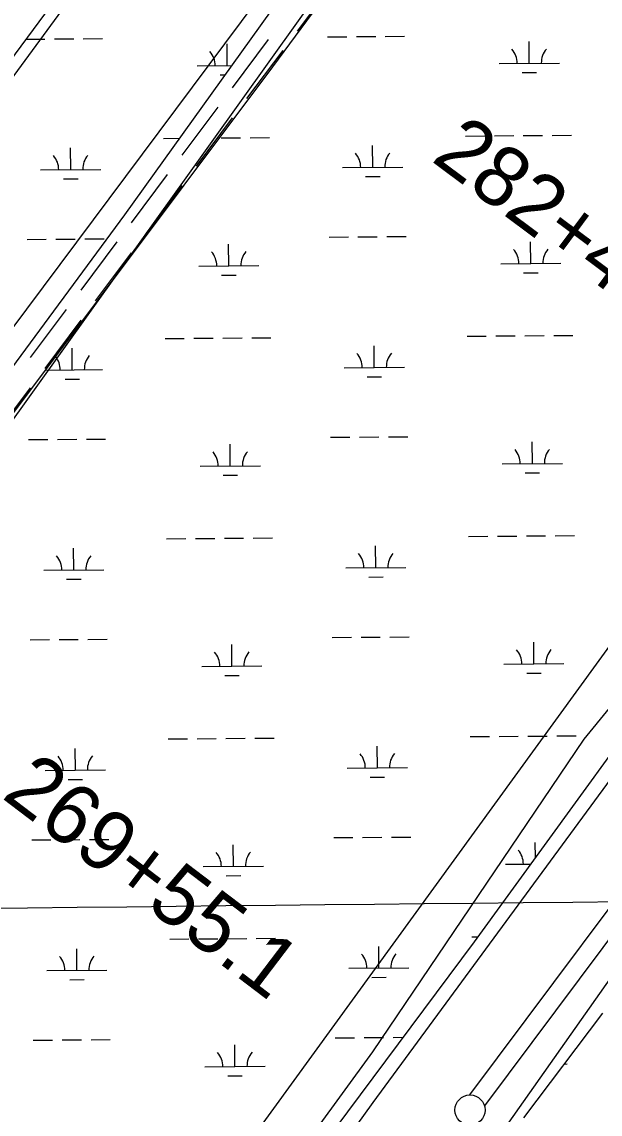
# Model space of a CAD drawing. Extents: x 3540316 to 3578335, y 553172 to 578787.
# Drawn here: x 3572181 to 3573142, y 570569 to 572384 of the extents above; entities that cross this region are included whole.
import ezdxf

# ---------------------------------------------------------------- set-up
doc = ezdxf.new("R2010")
doc.units = 0
for name, color, linetype in [('V-GRID-MAJR', 7, 'Continuous'), ('V-ROAD-CNTR', 7, 'Continuous'), ('V-SITE-VEGE', 7, 'Continuous'), ('V-SURV-IDEN', 7, 'Continuous'), ('V-SURV-LINE', 7, 'Continuous'), ('V-WETL-SWMP', 7, 'Continuous')]:
    doc.layers.add(name, color=color, linetype=linetype)

msp = doc.modelspace()

# ---------------------------------------------------------------- linework, layer by layer
at = {"layer": 'V-GRID-MAJR'}
msp.add_spline([(3544431.278, 570695.107), (3549703.1410000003, 570733.831), (3554974.9990000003, 570773.3200000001), (3560246.85, 570813.577), (3565518.696, 570854.601), (3570790.536, 570896.3910000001), (3576062.369, 570938.948), (3576062.37, 570938.948)], degree=3, dxfattribs=at)
at = {"layer": 'V-ROAD-CNTR'}
for points in [[(3572639.390682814, 572368.221237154), (3572687.884585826, 572433.0181075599), (3572699.2945630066, 572448.335076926)], [(3572531.4878986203, 572274.1124253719), (3572591.405778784, 572354.1732652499)], [(3572555.5058505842, 572256.136461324), (3572615.4237307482, 572336.1973012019)], [(3572447.60306639, 572162.0276495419), (3572507.5209465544, 572242.0884894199)], [(3572471.6210183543, 572144.0516854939), (3572531.5388985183, 572224.1125253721)], [(3572363.7182341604, 572049.941873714), (3572423.636114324, 572130.0027135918)], [(3572387.736186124, 572031.9659096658), (3572447.654066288, 572112.026749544)], [(3572279.83340193, 571937.8560978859), (3572339.751282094, 572017.9169377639)], [(3572303.8513538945, 571919.8801338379), (3572363.7692340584, 571999.9409737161)], [(3572195.9485697, 571825.770322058), (3572255.8664498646, 571905.8311619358)], [(3572219.966521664, 571807.7943580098), (3572279.884401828, 571887.8551978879)], [(3572136.412688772, 571695.6615822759), (3572152.75365609, 571717.985537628), (3572195.999569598, 571775.76942206)]]:
    msp.add_lwpolyline(points, dxfattribs=at)
at = {"layer": 'V-SITE-VEGE'}
for points in [[(3569373.558, 566866.105), (3569274.2770000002, 567179.437), (3569205.544, 567401.063), (3569182.633, 567538.623), (3569159.722, 567622.688), (3569289.551, 567775.532), (3569747.773, 568409.841), (3569648.492, 568440.409), (3569228.455, 567844.312), (3569129.174, 567737.3250000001), (3569075.715, 567706.752), (3568999.345, 567821.385), (3568976.434, 567874.881), (3568999.345, 567943.661), (3569098.6240000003, 568043.009), (3569969.245, 569281.054), (3570717.673, 570328.0430000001), (3571550.107, 571451.452), (3572665.11, 572972.26)], [(3574161.958, 572720.068), (3573405.896, 571688.363), (3572329.078, 570205.767), (3571756.304, 569349.836), (3571748.667, 569303.981), (3571840.311, 569403.332), (3572764.389, 570671.9450000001), (3573115.69, 571191.617), (3573390.622, 571527.878), (3574077.953, 572498.441)], [(3572573.464, 572422.018), (3571695.208, 571245.112), (3571504.2830000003, 570992.92), (3571359.1780000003, 570801.866), (3571366.815, 570778.936), (3571389.7260000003, 570771.2930000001), (3571458.461, 570786.577), (3571496.646, 570832.432), (3571611.201, 570947.0650000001), (3572787.298, 572590.149)], [(3569862.328, 566254.726), (3570557.294, 567202.3640000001), (3571504.2830000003, 568555.042), (3572222.16, 569533.251), (3572772.024, 570243.982), (3573337.161, 571046.415), (3573986.305, 571887.062), (3574490.3510000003, 572567.223)], [(3574169.597, 572551.937), (3573635.006, 571772.427), (3572764.389, 570587.88), (3572237.434, 569854.223), (3571695.208, 569128.209), (3571336.267, 568692.602), (3570977.328, 568172.93), (3570542.02, 567599.762), (3570312.91, 567332.283), (3569877.602, 566736.188)]]:
    msp.add_lwpolyline(points, dxfattribs=at)
at = {"layer": 'V-SURV-LINE'}
for points in [[(3572926.09508058, 570600.479909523), (3573671.5158596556, 571598.0380540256)], [(3573695.535149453, 571580.0637904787), (3572950.1143703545, 570582.5056459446)]]:
    msp.add_lwpolyline(points, dxfattribs=at)
msp.add_circle((3572926.14067, 570575.4819000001), 25, dxfattribs=at)
at = {"layer": 'V-WETL-SWMP'}
for p, q in [((3573283.7139327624, 573361.9999238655), (3572351.9999144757, 572062.8181751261)), ((3570238.055171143, 569711.186648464), (3572659.8932172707, 572993.6610146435)), ((3572188.6083691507, 572354.8980570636), (3572219.5154460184, 572355.1363154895)), ((3572235.51497062, 572355.2596536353), (3572267.514019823, 572355.5063299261)), ((3572283.513544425, 572355.6296680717), (3572315.5125936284, 572355.8763443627)), ((3572522.708359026, 572311.0422133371), (3572522.4308487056, 572347.0411400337)), ((3572689.409484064, 572358.758129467), (3572721.4085330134, 572359.0048057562)), ((3572737.4080574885, 572359.1281439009), (3572769.4071064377, 572359.3748201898)), ((3572785.406630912, 572359.4981583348), (3572817.4056798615, 572359.7448346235)), ((3573024.6014450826, 572314.9106992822), (3573024.323933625, 572350.9096293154)), ((3572472.709844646, 572310.6567816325), (3572530.0555151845, 572311.0988515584)), ((3572974.602931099, 572314.5252675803), (3573074.5999590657, 572315.2961309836)), ((3572510.827667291, 572295.5191697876), (3572518.927254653, 572295.5816083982)), ((3573012.720753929, 572299.3876543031), (3573036.720040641, 572299.5726615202)), ((3572416.7931153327, 572190.1511718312), (3572443.4647971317, 572190.3567801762)), ((3572512.790269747, 572190.8906504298), (3572544.789318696, 572191.1373267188)), ((3572560.7888431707, 572191.2606648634), (3572592.7878921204, 572191.5073411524)), ((3572918.686206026, 572194.0196466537), (3572950.685254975, 572194.266322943)), ((3572966.6847794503, 572194.3896610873), (3572998.6838283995, 572194.6363373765)), ((3573014.683352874, 572194.7596755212), (3573046.682401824, 572195.0063518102)), ((3573062.6819262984, 572195.1296899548), (3573094.6809752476, 572195.3763662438)), ((3572262.5968594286, 572138.2189914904), (3572262.3193491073, 572174.2179181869)), ((3572764.4899529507, 572142.0874616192), (3572764.2124414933, 572178.0863916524)), ((3572212.598345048, 572137.8335597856), (3572312.595373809, 572138.6044231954)), ((3572714.4914389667, 572141.7020299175), (3572814.4884669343, 572142.4728933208)), ((3572250.7161676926, 572122.695947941), (3572274.7154545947, 572122.8809551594)), ((3572752.609261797, 572126.5644166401), (3572776.6085485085, 572126.7494238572)), ((3572351.9999144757, 572062.8181751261), (3571206.4488926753, 570511.4424746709)), ((3572190.080861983, 572022.2245575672), (3572222.0799111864, 572022.4712338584)), ((3572238.079435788, 572022.594572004), (3572270.078484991, 572022.8412482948)), ((3572286.0780095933, 572022.9645864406), (3572318.0770587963, 572023.2112627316)), ((3572691.97395973, 572026.0930170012), (3572723.97300868, 572026.3396932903)), ((3572739.9725331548, 572026.463031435), (3572771.971582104, 572026.7097077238)), ((3572787.9711065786, 572026.8330458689), (3572819.9701555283, 572027.0797221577)), ((3572525.272837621, 571978.3765617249), (3572524.995326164, 572014.3754917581)), ((3573027.165920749, 571982.2455868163), (3573026.8884092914, 572018.2445168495)), ((3572475.274323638, 571977.991130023), (3572575.2713516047, 571978.7619934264)), ((3572977.1674067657, 571981.8601551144), (3573077.164434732, 571982.6310185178)), ((3573015.2852295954, 571966.7225418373), (3573039.284516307, 571966.9075490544)), ((3572513.3921464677, 571962.8535167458), (3572537.39143318, 571963.038523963)), ((3572419.357598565, 571857.4855090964), (3572451.3566475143, 571857.7321853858)), ((3572467.356171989, 571857.85552353), (3572499.355220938, 571858.1021998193)), ((3572515.3547454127, 571858.2255379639), (3572547.353794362, 571858.4722142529)), ((3572563.3533188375, 571858.5955523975), (3572595.3523677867, 571858.8422286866)), ((3572921.2506816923, 571861.3545341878), (3572953.249730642, 571861.6012104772)), ((3572969.2492551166, 571861.7245486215), (3573001.248304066, 571861.9712249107)), ((3573017.247828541, 571862.0945630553), (3573049.24687749, 571862.3412393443)), ((3573065.246401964, 571862.464577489), (3573097.245450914, 571862.711253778)), ((3572265.16134549, 571805.5533240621), (3572264.8838340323, 571841.5522540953)), ((3572767.0544286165, 571809.4223491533), (3572766.7769171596, 571845.4212791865)), ((3572221.0649045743, 571805.213390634), (3572315.1598594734, 571805.9387557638)), ((3572717.0559146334, 571809.0369174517), (3572817.0529426, 571809.807780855)), ((3572253.280654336, 571790.0302790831), (3572277.2799410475, 571790.2152863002)), ((3572755.173737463, 571793.8993041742), (3572779.1730241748, 571794.0843113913)), ((3572694.5384353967, 571693.4279045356), (3572726.5374843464, 571693.6745808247)), ((3572742.5370088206, 571693.7979189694), (3572774.53605777, 571694.0445952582)), ((3572790.535582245, 571694.1679334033), (3572822.534631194, 571694.4146096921)), ((3572192.645352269, 571689.5588794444), (3572224.6444012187, 571689.8055557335)), ((3572240.643925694, 571689.9288938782), (3572272.642974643, 571690.175570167)), ((3572288.6424991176, 571690.2989083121), (3572320.6415480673, 571690.5455846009)), ((3572527.837313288, 571645.7114492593), (3572527.5598018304, 571681.7103792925)), ((3573029.7303964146, 571649.5804743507), (3573029.4528849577, 571685.5794043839)), ((3572477.838799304, 571645.3260175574), (3572577.8358272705, 571646.0968809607)), ((3572979.731882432, 571649.1950426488), (3573079.7289103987, 571649.9659060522)), ((3572515.9566221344, 571630.1884042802), (3572539.955908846, 571630.3734114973)), ((3573017.849705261, 571634.0574293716), (3573041.8489919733, 571634.2424365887)), ((3572923.8151573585, 571528.6894217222), (3572955.814206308, 571528.9360980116)), ((3572971.8137307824, 571529.0594361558), (3573003.812779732, 571529.3061124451)), ((3573019.812304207, 571529.4294505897), (3573051.8113531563, 571529.6761268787)), ((3573067.810877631, 571529.7994650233), (3573099.8099265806, 571530.0461413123)), ((3572421.9220742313, 571524.8203966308), (3572453.9211231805, 571525.0670729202)), ((3572469.9206476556, 571525.1904110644), (3572501.919696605, 571525.4370873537)), ((3572517.9192210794, 571525.5604254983), (3572549.9182700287, 571525.8071017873)), ((3572565.9177945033, 571525.9304399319), (3572597.9168434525, 571526.1771162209)), ((3572769.6189042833, 571476.7572366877), (3572769.3413928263, 571512.7561667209)), ((3572267.7258211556, 571472.8882115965), (3572267.4483096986, 571508.8871416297)), ((3572719.6203902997, 571476.371804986), (3572819.6174182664, 571477.1426683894)), ((3572217.7273071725, 571472.5027798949), (3572317.724335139, 571473.2736432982)), ((3572255.845130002, 571457.3651666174), (3572279.844416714, 571457.5501738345)), ((3572757.73821313, 571461.2341917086), (3572781.7374998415, 571461.4191989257)), ((3572195.209827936, 571356.8937669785), (3572227.2088768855, 571357.1404432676)), ((3572243.2084013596, 571357.2637814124), (3572275.207450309, 571357.5104577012)), ((3572291.206974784, 571357.6337958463), (3572323.206023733, 571357.880472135)), ((3572530.4017889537, 571313.0463367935), (3572530.1242774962, 571349.0452668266)), ((3572697.1029110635, 571360.7627920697), (3572729.1019600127, 571361.0094683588)), ((3572745.1014844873, 571361.1328065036), (3572777.1005334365, 571361.3794827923)), ((3572793.100057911, 571361.5028209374), (3572825.0991068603, 571361.7494972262)), ((3573032.2948720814, 571316.9153618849), (3573032.0173606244, 571352.914291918)), ((3572480.4032749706, 571312.6609050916), (3572580.4003029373, 571313.4317684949)), ((3572982.2963580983, 571316.529930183), (3573082.2933860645, 571317.3007935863)), ((3572518.5210978, 571297.5232918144), (3572542.520384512, 571297.7082990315)), ((3573020.414180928, 571301.3923169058), (3573044.41346764, 571301.5773241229)), ((3572424.486549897, 571192.1552841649), (3572456.485598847, 571192.4019604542)), ((3572472.4851233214, 571192.5252985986), (3572504.4841722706, 571192.7719748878)), ((3572520.483696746, 571192.8953130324), (3572552.4827456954, 571193.1419893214)), ((3572568.4822701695, 571193.2653274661), (3572600.481319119, 571193.5120037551)), ((3572926.3796330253, 571196.0243092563), (3572958.3786819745, 571196.2709855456)), ((3572974.378206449, 571196.39432369), (3573006.3772553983, 571196.6409999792)), ((3573022.376779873, 571196.7643381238), (3573054.375828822, 571197.0110144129)), ((3573070.375353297, 571197.1343525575), (3573102.3744022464, 571197.3810288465)), ((3572270.2902968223, 571140.2230991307), (3572270.0127853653, 571176.2220291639)), ((3572772.1833799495, 571144.0921242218), (3572771.905868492, 571180.091054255)), ((3572220.2917828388, 571139.837667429), (3572320.2888108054, 571140.6085308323)), ((3572722.184865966, 571143.7066925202), (3572822.181893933, 571144.4775559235)), ((3572258.4096056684, 571124.7000541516), (3572282.4088923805, 571124.8850613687)), ((3572760.302688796, 571128.5690792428), (3572784.3019755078, 571128.7540864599)), ((3572197.7743036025, 571024.2286545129), (3572229.7733525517, 571024.475330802)), ((3572245.7728770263, 571024.5986689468), (3572277.7719259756, 571024.8453452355)), ((3572293.77145045, 571024.9686833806), (3572325.7704993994, 571025.2153596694)), ((3572699.6673867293, 571028.0976796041), (3572731.6664356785, 571028.3443558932)), ((3572747.6659601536, 571028.467694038), (3572779.665009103, 571028.7143703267)), ((3572795.664533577, 571028.8377084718), (3572827.6635825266, 571029.0843847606)), ((3572532.96626462, 570980.3812243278), (3572532.688753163, 571016.380154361)), ((3573034.7756013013, 570995.1138818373), (3573034.5818362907, 571020.2491794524)), ((3572482.9677506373, 570979.9957926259), (3572582.9647786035, 570980.7666560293)), ((3572984.860833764, 570983.8648177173), (3573026.8297567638, 570984.1883504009)), ((3572521.0855734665, 570964.8581793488), (3572545.0848601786, 570965.0431865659)), ((3572427.051025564, 570859.4901716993), (3572459.0500745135, 570859.7368479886)), ((3572475.0495989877, 570859.860186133), (3572507.048647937, 570860.1068624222)), ((3572523.048172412, 570860.2302005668), (3572555.047221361, 570860.4768768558)), ((3572571.046745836, 570860.6002150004), (3572603.0457947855, 570860.8468912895)), ((3572928.944108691, 570863.3591967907), (3572939.010406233, 570863.4367965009)), ((3572272.8547724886, 570807.557986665), (3572272.577261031, 570843.5569166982)), ((3572774.747855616, 570811.4270117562), (3572774.4703441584, 570847.4259417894)), ((3572222.856258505, 570807.1725549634), (3572322.853286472, 570807.9434183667)), ((3572724.749341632, 570811.0415800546), (3572824.7463695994, 570811.8124434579)), ((3572260.974081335, 570792.034941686), (3572284.973368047, 570792.2199489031)), ((3572762.8671644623, 570795.9039667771), (3572786.866451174, 570796.0889739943)), ((3573015.433047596, 570562.3629334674), (3573147.051051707, 570736.5629277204)), ((3572702.2318623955, 570695.4325671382), (3572734.230911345, 570695.6792434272)), ((3572750.23043582, 570695.8025815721), (3572782.229484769, 570696.0492578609)), ((3572798.2290092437, 570696.172596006), (3572814.594831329, 570696.2987578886)), ((3572200.3387792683, 570691.563542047), (3572232.3378282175, 570691.8102183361)), ((3572248.3373526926, 570691.9335564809), (3572280.336401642, 570692.1802327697)), ((3572296.335926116, 570692.3035709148), (3572328.3349750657, 570692.5502472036)), ((3572535.530740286, 570647.716111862), (3572535.2532288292, 570683.7150418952)), ((3572485.532226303, 570647.3306801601), (3572585.52925427, 570648.1015435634)), ((3573083.111758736, 570651.9375412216), (3573087.4216001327, 570651.9707651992)), ((3572523.6500491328, 570632.1930668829), (3572547.649335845, 570632.3780741))]:
    msp.add_line(p, q, dxfattribs=at)
for points in [[(3568531.686, 566772.928), (3569002.7090000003, 567390.83), (3569281.272, 567785.882), (3570076.441, 568905.197), (3571185.626, 570424.628), (3571717.427, 571133.696), (3572598.697, 572308.723), (3573454.643, 573468.556)], [(3574508.116, 573038.05), (3573956.056, 572247.946), (3573338.154, 571412.259), (3572932.972, 570855.134), (3572132.738, 569781.402), (3571398.346, 568773.513), (3570527.2060000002, 567578.227), (3569691.518, 566489.301)]]:
    msp.add_lwpolyline(points, dxfattribs=at)
for centre, radius, start, end in [((3572467.463404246, 572311.0911547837), 35.24628790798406, 359.6698565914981, 41.21351492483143), ((3572969.3564907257, 572314.9596407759), 35.24628790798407, 359.66985651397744, 41.21351484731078), ((3573079.839079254, 572315.8113359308), 35.24628790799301, 139.66985350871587, 181.2135118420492), ((3572709.2449985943, 572142.1364031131), 35.24628790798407, 359.66985651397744, 41.21351484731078), ((3572819.727587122, 572142.9880982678), 35.24628790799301, 139.66985350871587, 181.2135118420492), ((3572207.3519046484, 572138.2679329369), 35.24628790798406, 359.6698565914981, 41.21351492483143), ((3572317.8344940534, 572139.1196280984), 35.24628790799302, 139.6698534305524, 181.21351176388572), ((3572470.0278832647, 571978.4255032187), 35.24628790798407, 359.66985651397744, 41.21351484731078), ((3572580.5104717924, 571979.2771983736), 35.24628790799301, 139.66985350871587, 181.2135118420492), ((3572971.9209663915, 571982.2945283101), 35.24628790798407, 359.66985651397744, 41.21351484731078), ((3573082.40355492, 571983.146223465), 35.24628790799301, 139.66985350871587, 181.2135118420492), ((3572209.9163911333, 571805.6022655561), 35.24628790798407, 359.66985651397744, 38.08007715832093), ((3572320.398979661, 571806.4539607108), 35.24628790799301, 139.66985350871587, 181.2135118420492), ((3572711.8094742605, 571809.4712906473), 35.24628790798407, 359.66985651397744, 41.21351484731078), ((3572822.2920627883, 571810.322985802), 35.24628790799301, 139.66985350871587, 181.2135118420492), ((3572472.5923589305, 571645.760390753), 35.24628790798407, 359.66985651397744, 41.21351484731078), ((3572583.0749474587, 571646.612085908), 35.24628790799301, 139.66985350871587, 181.2135118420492), ((3572974.485442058, 571649.6294158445), 35.24628790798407, 359.66985651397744, 41.21351484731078), ((3573084.9680305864, 571650.4811109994), 35.24628790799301, 139.66985350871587, 181.2135118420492), ((3572212.4808667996, 571472.9371530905), 35.24628790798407, 359.66985651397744, 41.21351484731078), ((3572322.9634553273, 571473.7888482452), 35.24628790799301, 139.66985350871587, 181.2135118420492), ((3572714.3739499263, 571476.8061781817), 35.24628790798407, 359.66985651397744, 41.21351484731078), ((3572824.8565384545, 571477.6578733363), 35.24628790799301, 139.66985350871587, 181.2135118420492), ((3572475.156834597, 571313.0952782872), 35.24628790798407, 359.66985651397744, 41.21351484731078), ((3572585.6394231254, 571313.9469734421), 35.24628790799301, 139.66985350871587, 181.2135118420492), ((3572977.049917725, 571316.9643033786), 35.24628790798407, 359.66985651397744, 41.21351484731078), ((3573087.532506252, 571317.8159985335), 35.24628790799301, 139.66985350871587, 181.2135118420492), ((3572716.938425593, 571144.1410657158), 35.24628790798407, 359.66985651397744, 41.21351484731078), ((3572827.4210141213, 571144.9927608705), 35.24628790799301, 139.66985350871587, 181.2135118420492), ((3572215.0453424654, 571140.2720406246), 35.24628790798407, 359.66985651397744, 41.21351484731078), ((3572325.5279309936, 571141.1237357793), 35.24628790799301, 139.66985350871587, 181.2135118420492), ((3572477.721310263, 570980.4301658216), 35.24628790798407, 359.66985651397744, 41.21351484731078), ((3572588.203898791, 570981.2818609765), 35.24628790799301, 139.66985350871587, 181.2135118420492), ((3572979.6143933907, 570984.299190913), 35.24628790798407, 359.66985651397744, 41.21351484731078), ((3572217.609818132, 570807.606928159), 35.24628790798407, 359.66985651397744, 41.21351484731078), ((3572328.0924066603, 570808.4586233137), 35.24628790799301, 139.66985350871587, 181.2135118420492), ((3572719.5029012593, 570811.4759532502), 35.24628790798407, 359.66985651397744, 41.21351484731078), ((3572829.985489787, 570812.3276484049), 35.24628790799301, 139.66985350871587, 181.2135118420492), ((3572480.2857859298, 570647.7650533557), 35.24628790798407, 359.66985651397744, 41.21351484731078), ((3572590.7683744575, 570648.6167485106), 35.24628790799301, 139.66985350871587, 181.2135118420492)]:
    msp.add_arc(centre, radius, start, end, dxfattribs=at)

# ---------------------------------------------------------------- texts
at = {"layer": 'V-SURV-IDEN'}
for s, height, rotation, p in [('282+40.5', 100.00000000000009, 323.31222220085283, (3572859.7330788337, 572153.734076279)), ('269+55.1', 99.99999999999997, 322.7694444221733, (3572145.8609155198, 571095.3921239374))]:
    msp.add_text(s, height=height, rotation=rotation, dxfattribs=at).set_placement(p)

doc.saveas('drawing.dxf')
